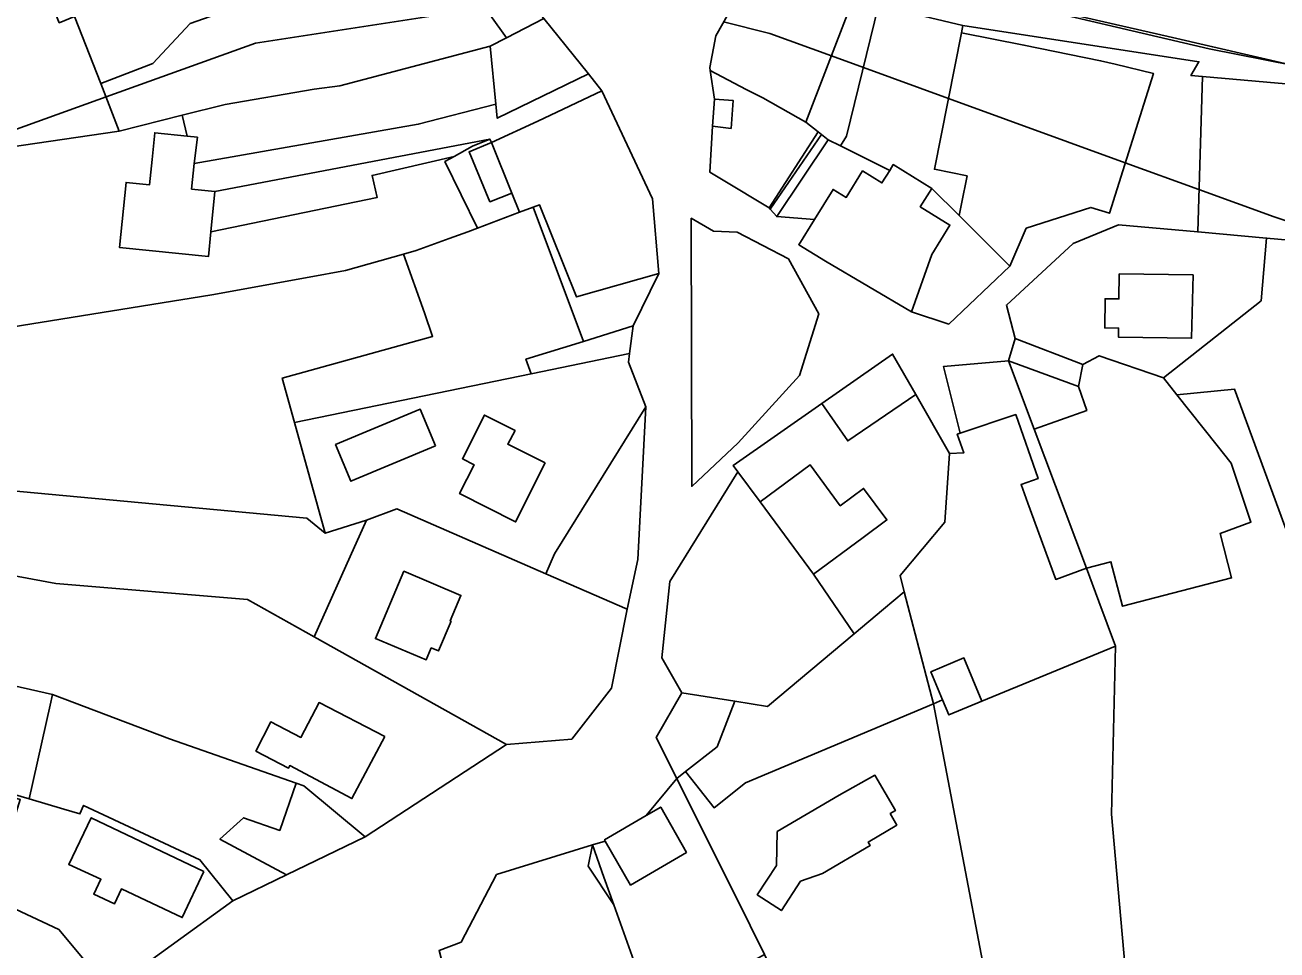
# Model space of a CAD drawing. Extents: x -502026 to -497664, y -1143484 to -1138019.
# Drawn here: x -498516.2 to -498325.1, y -1140463.9 to -1140322.7 of the extents above; entities that cross this region are included whole.
import ezdxf

# ---------------------------------------------------------------- set-up
doc = ezdxf.new("R2010")
doc.units = 0
for name, color, linetype in [('25', 7, 'Continuous'), ('31', 7, 'Continuous'), ('55', 7, 'Continuous'), ('62', 7, 'Continuous')]:
    doc.layers.add(name, color=color, linetype=linetype)

msp = doc.modelspace()

# ---------------------------------------------------------------- linework, layer by layer
at = {"layer": '25'}
for points in [[(-498504.63, -1140331.64), (-498501.79, -1140338.9), (-498518.88, -1140341.39), (-498570.17, -1140355.34), (-498572.95, -1140355.31), (-498579.13, -1140355.34), (-498592.67, -1140352.97), (-498578.18, -1140335.35), (-498555.6, -1140328.41), (-498540.92, -1140322.47), (-498536.12, -1140320.73), (-498515.08, -1140312.18), (-498510.95, -1140322.38), (-498508.62, -1140321.44)], [(-498385.91, -1140319.72), (-498390.78, -1140339.69), (-498391.72, -1140341.16), (-498393.59, -1140340.23), (-498394.59, -1140339.44), (-498395.12, -1140339.02), (-498396.98, -1140337.56), (-498390.44, -1140320.51), (-498406.88, -1140317.48), (-498406.57, -1140315.55), (-498388.12, -1140319.18)], [(-498373.06, -1140322.8), (-498373.23, -1140323.93), (-498377.39, -1140344.74), (-498372.39, -1140345.74), (-498373.24, -1140350.03), (-498373.6, -1140351.81), (-498377.79, -1140347.65), (-498383.66, -1140344.02), (-498384.2, -1140344.9), (-498391.72, -1140341.16), (-498390.78, -1140339.69), (-498385.91, -1140319.72)], [(-498430.19, -1140330.18), (-498444.1, -1140336.96), (-498444.32, -1140334.8), (-498445.2, -1140325.93), (-498442.71, -1140324.65), (-498436.98, -1140321.7)], [(-498396.98, -1140337.56), (-498395.12, -1140339.02), (-498402.59, -1140350.64), (-498409.63, -1140346.38), (-498411.64, -1140345.19), (-498411.23, -1140338.15), (-498408.41, -1140338.49), (-498408.12, -1140334.22), (-498410.95, -1140334.03), (-498411.59, -1140329.65), (-498406.09, -1140332.54), (-498403.58, -1140333.83)], [(-498391.72, -1140341.16), (-498384.2, -1140344.9), (-498385.38, -1140346.81), (-498388.34, -1140344.98), (-498390.84, -1140349.04), (-498392.85, -1140347.8), (-498395.69, -1140352.4), (-498401.44, -1140351.96), (-498393.59, -1140340.23)], [(-498373.6, -1140351.81), (-498365.85, -1140359.51), (-498375.18, -1140368.36), (-498380.9, -1140366.48), (-498377.79, -1140357.74), (-498375.02, -1140353.26), (-498379.54, -1140350.47), (-498377.79, -1140347.65)], [(-498419.46, -1140360.65), (-498423.35, -1140368.66), (-498430.93, -1140371.01), (-498438.61, -1140350.51), (-498437.67, -1140350.15), (-498432.03, -1140364.22)], [(-498337.19, -1140354.3), (-498326.69, -1140355.24), (-498327.51, -1140364.81), (-498342.42, -1140376.56), (-498352.22, -1140373.21), (-498354.75, -1140374.52), (-498365.05, -1140370.57), (-498366.38, -1140365.47), (-498356.2, -1140356.09), (-498349.26, -1140353.22)], [(-498292.1, -1140364.31), (-498304.85, -1140369.96), (-498310.23, -1140393.88), (-498312.81, -1140404.58), (-498321.17, -1140406.7), (-498331.57, -1140378.32), (-498340.36, -1140379.16), (-498342.42, -1140376.56), (-498327.51, -1140364.81), (-498326.69, -1140355.24), (-498303.03, -1140357.34), (-498302.41, -1140351.91), (-498292.87, -1140353.62)], [(-498337.91, -1140360.86), (-498349.16, -1140360.72), (-498349.22, -1140364.52), (-498351.33, -1140364.49), (-498351.39, -1140368.95), (-498349.27, -1140368.97), (-498349.28, -1140370.37), (-498338.12, -1140370.54)], [(-498421.42, -1140381), (-498435.37, -1140403.43), (-498436.67, -1140406.5), (-498459.44, -1140396.59), (-498464.06, -1140398.3), (-498470.39, -1140400.29), (-498475.06, -1140383.37), (-498438.95, -1140375.95), (-498423.9, -1140372.85), (-498424.07, -1140374.16)], [(-498362.16, -1140384.4), (-498354.19, -1140405.64), (-498358.86, -1140407.35), (-498363.11, -1140395.7), (-498364.15, -1140392.86), (-498361.56, -1140391.96), (-498364.97, -1140382.18), (-498373.47, -1140385.04), (-498375.98, -1140374.82), (-498366.07, -1140373.97)], [(-498355.41, -1140377.92), (-498354.12, -1140381.55), (-498362.16, -1140384.4), (-498366.07, -1140373.97)], [(-498312.81, -1140404.58), (-498313.39, -1140413.3), (-498313.68, -1140417.56), (-498312.78, -1140463.9), (-498347.06, -1140480.37), (-498350.37, -1140443.2), (-498349.74, -1140417.52), (-498352.29, -1140410.71), (-498354.19, -1140405.64), (-498350.43, -1140404.66), (-498348.67, -1140411.44), (-498332.02, -1140407.12), (-498333.78, -1140400.34), (-498329.07, -1140398.61), (-498332.09, -1140389.6), (-498334.24, -1140386.88), (-498340.36, -1140379.16), (-498331.57, -1140378.32), (-498321.17, -1140406.7)], [(-498453.53, -1140386.97), (-498455.86, -1140381.38), (-498468.78, -1140386.77), (-498466.45, -1140392.36)], [(-498424.26, -1140411.9), (-498436.67, -1140406.5), (-498435.37, -1140403.43), (-498421.42, -1140381), (-498422.65, -1140404.29)], [(-498436.79, -1140389.53), (-498442.49, -1140386.68), (-498441.38, -1140384.62), (-498446.06, -1140382.25), (-498449.43, -1140388.92), (-498447.63, -1140389.83), (-498449.86, -1140394.24), (-498441.31, -1140398.57)], [(-498470.39, -1140400.29), (-498464.06, -1140398.3), (-498466.55, -1140403.85), (-498472.07, -1140416.11), (-498482.23, -1140410.42), (-498511.49, -1140407.95), (-498532.34, -1140404.08), (-498535.82, -1140419.53), (-498590.93, -1140406.5), (-498580.84, -1140390.9), (-498549.31, -1140390.9), (-498473.17, -1140397.99)], [(-498403.98, -1140395.51), (-498395.84, -1140406.55), (-498389.62, -1140415.63), (-498402.86, -1140426.73), (-498407.85, -1140425.94), (-498415.94, -1140424.67), (-498418.97, -1140419.34), (-498417.76, -1140407.66), (-498407.39, -1140390.94)], [(-498436.67, -1140406.5), (-498424.26, -1140411.9), (-498426.65, -1140423.95), (-498432.73, -1140431.71), (-498442.71, -1140432.55), (-498472.07, -1140416.11), (-498466.55, -1140403.85), (-498464.06, -1140398.3), (-498459.44, -1140396.59)], [(-498590.93, -1140406.5), (-498535.82, -1140419.53), (-498511.99, -1140424.92), (-498512.34, -1140426.55), (-498515.56, -1140440.86), (-498520.86, -1140439.3), (-498547.14, -1140430.62), (-498604.73, -1140414.3), (-498614.38, -1140416.11), (-498621.84, -1140419.44), (-498630.2, -1140426.67), (-498631.97, -1140420.41), (-498632.31, -1140419.2), (-498624.28, -1140411.45), (-498608.84, -1140404.45), (-498600.68, -1140404.2)], [(-498472.07, -1140416.11), (-498442.71, -1140432.55), (-498464.24, -1140446.62), (-498473.62, -1140438.85), (-498474.79, -1140438.43), (-498494.15, -1140431.68), (-498511.99, -1140424.92), (-498535.82, -1140419.53), (-498532.34, -1140404.08), (-498511.49, -1140407.95), (-498482.23, -1140410.42)], [(-498451.15, -1140413.73), (-498451.29, -1140413.67), (-498449.65, -1140409.78), (-498458.35, -1140406.11), (-498462.69, -1140416.38), (-498454.96, -1140419.64), (-498454.18, -1140417.79), (-498453.07, -1140418.26)], [(-498347.06, -1140480.37), (-498365.57, -1140489.11), (-498377.53, -1140426.32), (-498376.14, -1140425.74), (-498375.2, -1140428.02), (-498370.12, -1140425.93), (-498349.74, -1140417.52), (-498350.37, -1140443.2)], [(-498461.27, -1140431.32), (-498471.31, -1140426.14), (-498474.06, -1140431.47), (-498478.68, -1140429.09), (-498480.94, -1140433.54), (-498475.99, -1140436.16), (-498475.78, -1140435.76), (-498466.28, -1140440.79)], [(-498365.57, -1140489.11), (-498365.23, -1140490.89), (-498385.8, -1140501.68), (-498393.15, -1140486.09), (-498397.21, -1140477.48), (-498403.29, -1140464.59), (-498405.48, -1140460.17), (-498416.7, -1140437.75), (-498415.35, -1140436.68), (-498411, -1140442.19), (-498406.2, -1140438.39), (-498377.53, -1140426.32)], [(-498397.82, -1140453.41), (-498394.47, -1140452.22), (-498387.17, -1140447.96), (-498387.48, -1140447.43), (-498383.12, -1140444.84), (-498384.13, -1140443.08), (-498383.34, -1140442.63), (-498386.47, -1140437.23), (-498391.9, -1140440.3), (-498401.39, -1140445.84), (-498401.49, -1140451.01), (-498404.42, -1140455.49), (-498400.74, -1140457.89)], [(-498464.24, -1140446.62), (-498476.27, -1140452.44), (-498486.44, -1140446.98), (-498482.83, -1140443.74), (-498477.31, -1140445.66), (-498474.79, -1140438.43), (-498473.62, -1140438.85)]]:
    msp.add_lwpolyline(points, close=True, dxfattribs=at)
at = {"layer": '31'}
msp.add_lwpolyline([(-498518.88, -1140341.39), (-498501.79, -1140338.9), (-498492.2, -1140336.49), (-498491.41, -1140339.66), (-498496.37, -1140339.16), (-498496.78, -1140343.23), (-498497.17, -1140347.11), (-498500.76, -1140346.75), (-498501.76, -1140356.69), (-498488.2, -1140358.07), (-498487.82, -1140354.3), (-498462.45, -1140349.07), (-498463.22, -1140345.68), (-498450.67, -1140342.79), (-498452.09, -1140343.57), (-498447.13, -1140353.73), (-498448.57, -1140354.27), (-498451.46, -1140355.3), (-498456.5, -1140357.15), (-498458.43, -1140357.69), (-498467.28, -1140360.18), (-498472.82, -1140361.23), (-498487.67, -1140363.9), (-498518.31, -1140368.86)], dxfattribs=at)
msp.add_lwpolyline([(-498475.06, -1140383.37), (-498470.39, -1140400.29), (-498473.17, -1140397.99), (-498549.31, -1140390.9), (-498580.84, -1140390.9), (-498590.93, -1140406.5), (-498600.68, -1140404.2), (-498608.84, -1140404.45), (-498624.28, -1140411.45), (-498614.09, -1140391.2), (-498606.78, -1140374.21), (-498587.66, -1140375.59), (-498580.96, -1140376.06), (-498553.06, -1140371.91), (-498525.05, -1140369.81), (-498518.31, -1140368.86), (-498487.67, -1140363.9), (-498472.82, -1140361.23), (-498467.28, -1140360.18), (-498458.43, -1140357.69), (-498455.2, -1140366.64), (-498453.98, -1140370.26), (-498476.93, -1140376.6)], close=True, dxfattribs=at)
at = {"layer": '55'}
for points in [[(-498448.03, -1140308.73), (-498452.46, -1140310.99), (-498442.71, -1140324.65), (-498445.2, -1140325.93), (-498468.13, -1140331.98), (-498472.03, -1140332.52), (-498485.63, -1140334.87), (-498492.2, -1140336.49), (-498501.79, -1140338.9), (-498504.63, -1140331.64), (-498496.69, -1140328.61), (-498490.97, -1140322.47), (-498478.44, -1140318.08), (-498458.66, -1140306.52), (-498456.99, -1140305.52), (-498452.83, -1140303.04)], [(-498456.99, -1140305.52), (-498458.66, -1140306.52), (-498478.44, -1140318.08), (-498490.97, -1140322.47), (-498496.69, -1140328.61), (-498504.63, -1140331.64), (-498508.62, -1140321.44), (-498510.95, -1140322.38), (-498515.08, -1140312.18), (-498504.88, -1140306.73), (-498501.48, -1140304.88), (-498493.88, -1140317.2), (-498458.97, -1140306.15)], [(-498436.98, -1140321.7), (-498442.71, -1140324.65), (-498452.46, -1140310.99), (-498448.03, -1140308.73), (-498447.13, -1140309.8)], [(-498396.98, -1140337.56), (-498403.58, -1140333.83), (-498406.09, -1140332.54), (-498411.59, -1140329.65), (-498411.65, -1140329.22), (-498410.76, -1140324.38), (-498406.88, -1140317.48), (-498390.44, -1140320.51)], [(-498322.57, -1140328.88), (-498335.43, -1140326.36), (-498367.65, -1140318.77), (-498366.06, -1140318.83), (-498362.25, -1140319.72), (-498354.41, -1140321.56), (-498341.7, -1140324.48), (-498334.89, -1140326.05)], [(-498365.85, -1140359.51), (-498373.6, -1140351.81), (-498373.24, -1140350.03), (-498372.39, -1140345.74), (-498377.39, -1140344.74), (-498373.23, -1140323.93), (-498363.71, -1140325.78), (-498352.01, -1140328.16), (-498349.77, -1140328.7), (-498343.94, -1140330.1), (-498350.67, -1140351.45), (-498353.52, -1140350.55), (-498363.35, -1140353.74)], [(-498444.32, -1140334.8), (-498456.17, -1140337.87), (-498490.37, -1140343.88), (-498489.87, -1140339.85), (-498491.41, -1140339.66), (-498492.2, -1140336.49), (-498485.63, -1140334.87), (-498472.03, -1140332.52), (-498468.13, -1140331.98), (-498445.2, -1140325.93)], [(-498428.12, -1140332.76), (-498437.89, -1140337.37), (-498445, -1140340.67), (-498445.25, -1140340.12), (-498487.19, -1140348.12), (-498490.77, -1140347.76), (-498490.37, -1140343.88), (-498456.17, -1140337.87), (-498444.32, -1140334.8), (-498444.1, -1140336.96), (-498430.19, -1140330.18)], [(-498300.34, -1140333.79), (-498302.41, -1140351.91), (-498303.03, -1140357.34), (-498326.69, -1140355.24), (-498337.19, -1140354.3), (-498336.48, -1140330.57), (-498313.9, -1140332.58)], [(-498419.46, -1140360.65), (-498432.03, -1140364.22), (-498437.67, -1140350.15), (-498438.61, -1140350.51), (-498440.73, -1140351.3), (-498441.9, -1140348.37), (-498445, -1140340.67), (-498437.89, -1140337.37), (-498428.12, -1140332.76), (-498420.41, -1140349.26)], [(-498411.23, -1140338.15), (-498410.95, -1140334.03), (-498408.12, -1140334.22), (-498408.41, -1140338.49)], [(-498491.41, -1140339.66), (-498489.87, -1140339.85), (-498490.37, -1140343.88), (-498490.77, -1140347.76), (-498487.19, -1140348.12), (-498487.82, -1140354.3), (-498488.2, -1140358.07), (-498501.76, -1140356.69), (-498500.76, -1140346.75), (-498497.17, -1140347.11), (-498496.78, -1140343.23), (-498496.37, -1140339.16)], [(-498394.59, -1140339.44), (-498402.44, -1140350.81), (-498402.59, -1140350.64), (-498395.12, -1140339.02)], [(-498393.59, -1140340.23), (-498401.44, -1140351.96), (-498402.44, -1140350.81), (-498394.59, -1140339.44)], [(-498450.67, -1140342.79), (-498463.22, -1140345.68), (-498462.45, -1140349.07), (-498487.82, -1140354.3), (-498487.19, -1140348.12), (-498445.25, -1140340.12), (-498447.9, -1140341.22)], [(-498445, -1140340.67), (-498448.4, -1140342.09), (-498445.22, -1140349.7), (-498441.9, -1140348.37), (-498440.73, -1140351.3), (-498447.13, -1140353.73), (-498452.09, -1140343.57), (-498450.67, -1140342.79), (-498447.9, -1140341.22), (-498445.25, -1140340.12)], [(-498441.9, -1140348.37), (-498445.22, -1140349.7), (-498448.4, -1140342.09), (-498445, -1140340.67)], [(-498377.79, -1140347.65), (-498379.54, -1140350.47), (-498375.02, -1140353.26), (-498377.79, -1140357.74), (-498380.9, -1140366.48), (-498394, -1140358.78), (-498398.08, -1140356.26), (-498395.69, -1140352.4), (-498392.85, -1140347.8), (-498390.84, -1140349.04), (-498388.34, -1140344.98), (-498385.38, -1140346.81), (-498384.2, -1140344.9), (-498383.66, -1140344.02)], [(-498430.93, -1140371.01), (-498439.72, -1140373.73), (-498438.95, -1140375.95), (-498475.06, -1140383.37), (-498476.93, -1140376.6), (-498453.98, -1140370.26), (-498455.2, -1140366.64), (-498458.43, -1140357.69), (-498456.5, -1140357.15), (-498451.46, -1140355.3), (-498448.57, -1140354.27), (-498447.13, -1140353.73), (-498440.73, -1140351.3), (-498438.61, -1140350.51)], [(-498407.33, -1140386.52), (-498397.99, -1140376.21), (-498395.01, -1140366.78), (-498399.65, -1140358.41), (-498407.49, -1140354.32), (-498411.1, -1140354.18), (-498414.49, -1140352.22), (-498414.41, -1140393.14)], [(-498407.33, -1140386.52), (-498414.41, -1140393.14), (-498414.49, -1140352.22), (-498411.1, -1140354.18), (-498407.49, -1140354.32), (-498399.65, -1140358.41), (-498395.01, -1140366.78), (-498397.99, -1140376.21)], [(-498337.91, -1140360.86), (-498338.12, -1140370.54), (-498349.28, -1140370.37), (-498349.27, -1140368.97), (-498351.39, -1140368.95), (-498351.33, -1140364.49), (-498349.22, -1140364.52), (-498349.16, -1140360.72)], [(-498423.9, -1140372.85), (-498438.95, -1140375.95), (-498439.72, -1140373.73), (-498430.93, -1140371.01), (-498423.35, -1140368.66)], [(-498354.75, -1140374.52), (-498355.41, -1140377.92), (-498366.07, -1140373.97), (-498365.05, -1140370.57)], [(-498380.23, -1140379.1), (-498390.61, -1140386.21), (-498394.58, -1140380.5), (-498383.77, -1140372.94)], [(-498342.42, -1140376.56), (-498340.36, -1140379.16), (-498334.24, -1140386.88), (-498332.09, -1140389.6), (-498329.07, -1140398.61), (-498333.78, -1140400.34), (-498332.02, -1140407.12), (-498348.67, -1140411.44), (-498350.43, -1140404.66), (-498354.19, -1140405.64), (-498362.16, -1140384.4), (-498354.12, -1140381.55), (-498355.41, -1140377.92), (-498354.75, -1140374.52), (-498352.22, -1140373.21)], [(-498375.06, -1140388.1), (-498375.79, -1140398.62), (-498382.62, -1140406.76), (-498381.98, -1140409.23), (-498385.15, -1140411.89), (-498389.62, -1140415.63), (-498395.84, -1140406.55), (-498388.24, -1140400.93), (-498384.64, -1140398.27), (-498388.19, -1140393.46), (-498391.76, -1140396.09), (-498396.36, -1140389.84), (-498403.98, -1140395.51), (-498407.39, -1140390.94), (-498408.12, -1140389.97), (-498394.58, -1140380.5), (-498390.61, -1140386.21), (-498380.23, -1140379.1)], [(-498453.53, -1140386.97), (-498466.45, -1140392.36), (-498468.78, -1140386.77), (-498455.86, -1140381.38)], [(-498436.79, -1140389.53), (-498441.31, -1140398.57), (-498449.86, -1140394.24), (-498447.63, -1140389.83), (-498449.43, -1140388.92), (-498446.06, -1140382.25), (-498441.38, -1140384.62), (-498442.49, -1140386.68)], [(-498354.19, -1140405.64), (-498352.29, -1140410.71), (-498349.74, -1140417.52), (-498370.12, -1140425.93), (-498372.88, -1140419.34), (-498377.91, -1140421.45), (-498376.14, -1140425.74), (-498377.53, -1140426.32), (-498381.98, -1140409.23), (-498382.62, -1140406.76), (-498375.79, -1140398.62), (-498375.06, -1140388.1), (-498372.89, -1140388.04), (-498373.89, -1140385.18), (-498373.47, -1140385.04), (-498364.97, -1140382.18), (-498361.56, -1140391.96), (-498364.15, -1140392.86), (-498363.11, -1140395.7), (-498358.86, -1140407.35)], [(-498395.84, -1140406.55), (-498403.98, -1140395.51), (-498396.36, -1140389.84), (-498391.76, -1140396.09), (-498388.19, -1140393.46), (-498384.64, -1140398.27), (-498388.24, -1140400.93)], [(-498451.15, -1140413.73), (-498453.07, -1140418.26), (-498454.18, -1140417.79), (-498454.96, -1140419.64), (-498462.69, -1140416.38), (-498458.35, -1140406.11), (-498449.65, -1140409.78), (-498451.29, -1140413.67)], [(-498377.53, -1140426.32), (-498406.2, -1140438.39), (-498411, -1140442.19), (-498415.35, -1140436.68), (-498410.55, -1140432.89), (-498407.85, -1140425.94), (-498402.86, -1140426.73), (-498389.62, -1140415.63), (-498385.15, -1140411.89), (-498381.98, -1140409.23)], [(-498370.12, -1140425.93), (-498375.2, -1140428.02), (-498376.14, -1140425.74), (-498377.91, -1140421.45), (-498372.88, -1140419.34)], [(-498474.79, -1140438.43), (-498477.31, -1140445.66), (-498482.83, -1140443.74), (-498486.44, -1140446.98), (-498476.27, -1140452.44), (-498484.44, -1140456.39), (-498489.48, -1140450.17), (-498507.25, -1140441.84), (-498507.81, -1140443.15), (-498510.26, -1140442.43), (-498515.56, -1140440.86), (-498512.34, -1140426.55), (-498511.99, -1140424.92), (-498494.15, -1140431.68)], [(-498407.85, -1140425.94), (-498410.55, -1140432.89), (-498415.35, -1140436.68), (-498416.7, -1140437.75), (-498419.83, -1140431.49), (-498415.94, -1140424.67)], [(-498461.27, -1140431.32), (-498466.28, -1140440.79), (-498475.78, -1140435.76), (-498475.99, -1140436.16), (-498480.94, -1140433.54), (-498478.68, -1140429.09), (-498474.06, -1140431.47), (-498471.31, -1140426.14)], [(-498397.82, -1140453.41), (-498400.74, -1140457.89), (-498404.42, -1140455.49), (-498401.49, -1140451.01), (-498401.39, -1140445.84), (-498391.9, -1140440.3), (-498386.47, -1140437.23), (-498383.34, -1140442.63), (-498384.13, -1140443.08), (-498383.12, -1140444.84), (-498387.48, -1140447.43), (-498387.17, -1140447.96), (-498394.47, -1140452.22)], [(-498403.29, -1140464.59), (-498406.86, -1140466.58), (-498419.52, -1140473.97), (-498420.81, -1140471.09), (-498421.22, -1140471.28), (-498426.3, -1140457.02), (-498427.86, -1140452.81), (-498429.55, -1140447.88), (-498427.61, -1140447.29), (-498423.75, -1140454), (-498415.24, -1140449.01), (-498419.15, -1140442.11), (-498421.35, -1140443.39), (-498416.7, -1140437.75), (-498405.48, -1140460.17)], [(-498515.56, -1140440.86), (-498510.26, -1140442.43), (-498507.81, -1140443.15), (-498507.25, -1140441.84), (-498489.48, -1140450.17), (-498484.44, -1140456.39), (-498503.28, -1140470.04), (-498511, -1140460.79), (-498524.31, -1140454.6), (-498522.71, -1140447.52), (-498519.24, -1140448.59), (-498516.92, -1140440.93), (-498520.77, -1140439.77), (-498521.54, -1140442.32), (-498520.86, -1140439.3)], [(-498427.61, -1140447.29), (-498427.73, -1140447.08), (-498421.35, -1140443.39), (-498419.15, -1140442.11), (-498415.24, -1140449.01), (-498423.75, -1140454)], [(-498488.91, -1140451.95), (-498492.18, -1140458.97), (-498501.47, -1140454.58), (-498502.53, -1140456.87), (-498505.69, -1140455.41), (-498504.61, -1140453.12), (-498509.51, -1140450.86), (-498506.08, -1140443.73)], [(-498488.91, -1140451.95), (-498506.08, -1140443.73), (-498509.51, -1140450.86), (-498504.61, -1140453.12), (-498505.69, -1140455.41), (-498502.53, -1140456.87), (-498501.47, -1140454.58), (-498492.18, -1140458.97)], [(-498426.3, -1140457.02), (-498421.22, -1140471.28), (-498420.81, -1140471.09), (-498419.52, -1140473.97), (-498418.11, -1140477.13), (-498421.76, -1140478.77), (-498425.29, -1140485.92), (-498443.03, -1140492.91), (-498445.23, -1140493.78), (-498447.81, -1140483.86), (-498452.98, -1140464), (-498449.63, -1140462.74), (-498444.21, -1140452.41), (-498429.55, -1140447.88), (-498430.24, -1140451.1)], [(-498426.3, -1140457.02), (-498430.24, -1140451.1), (-498429.55, -1140447.88), (-498427.86, -1140452.81)], [(-498524.31, -1140454.6), (-498511, -1140460.79), (-498503.28, -1140470.04), (-498509.39, -1140474.46), (-498517.14, -1140471.25), (-498517.37, -1140471.8), (-498539.05, -1140466.25), (-498541, -1140471.91), (-498549.9, -1140468.26), (-498557.64, -1140466.88), (-498554.81, -1140451), (-498547.07, -1140452.39), (-498546.87, -1140451.24), (-498537.26, -1140455.17), (-498534.74, -1140449.75)]]:
    msp.add_lwpolyline(points, close=True, dxfattribs=at)
for points in [[(-498406.88, -1140317.48), (-498410.76, -1140324.38), (-498411.65, -1140329.22), (-498411.59, -1140329.65), (-498410.95, -1140334.03), (-498411.23, -1140338.15), (-498411.64, -1140345.19), (-498409.63, -1140346.38), (-498402.59, -1140350.64), (-498402.44, -1140350.81), (-498401.44, -1140351.96), (-498395.69, -1140352.4), (-498398.08, -1140356.26), (-498394, -1140358.78), (-498380.9, -1140366.48), (-498375.18, -1140368.36), (-498365.85, -1140359.51), (-498363.35, -1140353.74), (-498353.52, -1140350.55), (-498350.67, -1140351.45), (-498343.94, -1140330.1), (-498349.77, -1140328.7), (-498352.01, -1140328.16), (-498363.71, -1140325.78), (-498373.23, -1140323.93), (-498373.06, -1140322.8), (-498337, -1140328.33), (-498338.22, -1140330.42), (-498336.48, -1140330.57), (-498337.19, -1140354.3), (-498349.26, -1140353.22), (-498356.2, -1140356.09), (-498366.38, -1140365.47), (-498365.05, -1140370.57), (-498366.07, -1140373.97), (-498375.98, -1140374.82), (-498373.47, -1140385.04), (-498373.89, -1140385.18), (-498372.89, -1140388.04), (-498375.06, -1140388.1), (-498380.23, -1140379.1), (-498383.77, -1140372.94), (-498394.58, -1140380.5), (-498408.12, -1140389.97), (-498407.39, -1140390.94), (-498417.76, -1140407.66), (-498418.97, -1140419.34), (-498415.94, -1140424.67), (-498419.83, -1140431.49), (-498416.7, -1140437.75), (-498421.35, -1140443.39), (-498427.73, -1140447.08), (-498427.61, -1140447.29), (-498429.55, -1140447.88), (-498444.21, -1140452.41), (-498449.63, -1140462.74), (-498452.98, -1140464)], [(-498367.65, -1140318.77), (-498335.43, -1140326.36), (-498322.57, -1140328.88)], [(-498313.9, -1140332.58), (-498336.48, -1140330.57), (-498338.22, -1140330.42), (-498337, -1140328.33), (-498373.06, -1140322.8), (-498385.91, -1140319.72)], [(-498517.14, -1140471.25), (-498509.39, -1140474.46), (-498503.28, -1140470.04), (-498484.44, -1140456.39), (-498476.27, -1140452.44), (-498464.24, -1140446.62), (-498442.71, -1140432.55), (-498432.73, -1140431.71), (-498426.65, -1140423.95), (-498424.26, -1140411.9), (-498422.65, -1140404.29), (-498421.42, -1140381), (-498424.07, -1140374.16), (-498423.9, -1140372.85), (-498423.35, -1140368.66), (-498419.46, -1140360.65), (-498420.41, -1140349.26), (-498428.12, -1140332.76), (-498430.19, -1140330.18), (-498436.98, -1140321.7)], [(-498171.66, -1140323.94), (-498189.88, -1140323.31), (-498198.07, -1140322.99), (-498207.97, -1140322.82), (-498222.92, -1140323.01), (-498228.06, -1140323.42), (-498234.86, -1140324.43), (-498234.95, -1140323.8), (-498258.2, -1140327.88), (-498284.87, -1140330.2), (-498306, -1140330.81), (-498316.14, -1140329.82), (-498322.57, -1140328.88), (-498334.89, -1140326.05), (-498341.7, -1140324.48), (-498354.41, -1140321.56)]]:
    msp.add_lwpolyline(points, dxfattribs=at)
at = {"layer": '62'}
for points in [[(-498544.93, -1140348.48), (-498503.82, -1140333.7), (-498481, -1140325.5), (-498442, -1140319.5)], [(-498442, -1140319.5), (-498481, -1140325.5), (-498503.82, -1140333.7), (-498544.93, -1140348.48)], [(-498409.55, -1140322.24), (-498402.5, -1140324), (-498393.09, -1140327.42), (-498388.22, -1140329.19), (-498375.23, -1140333.92), (-498348.24, -1140343.73), (-498337, -1140347.82), (-498325.5, -1140352), (-498311.82, -1140356.56), (-498292.19, -1140363.1), (-498284.73, -1140365.59), (-498270.2, -1140370.43), (-498259.86, -1140373.88), (-498254.6, -1140375.63), (-498244.5, -1140379), (-498211.5, -1140395.5), (-498208.02, -1140395.95), (-498188.5, -1140398.5), (-498163.5, -1140427.5)], [(-498311.82, -1140356.56), (-498325.5, -1140352), (-498337, -1140347.82), (-498348.24, -1140343.73), (-498375.23, -1140333.92), (-498388.22, -1140329.19), (-498393.09, -1140327.42), (-498402.5, -1140324), (-498409.55, -1140322.24)]]:
    msp.add_lwpolyline(points, dxfattribs=at)

doc.saveas('drawing.dxf')
